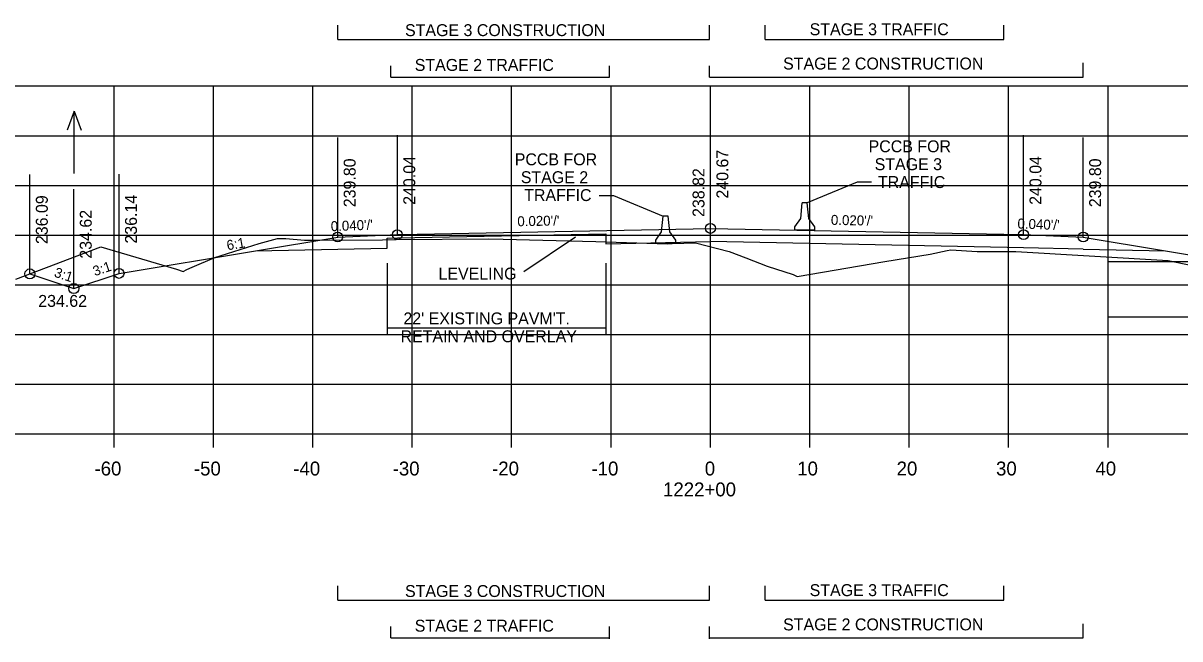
# Model space of a CAD drawing. Extents: x 1342547 to 1344156, y -1532351 to -1517216.
# Drawn here: x 1342633.7 to 1342750.1, y -1531812.4 to -1531750.4 of the extents above; entities that cross this region are included whole.
import ezdxf

# ---------------------------------------------------------------- set-up
doc = ezdxf.new("R2010")
doc.units = 0
for name, color, linetype in [('R_Alt Surface', 7, 'Continuous'), ('R_Axis', 7, 'Continuous'), ('R_Axis Annot', 7, 'Continuous'), ('R_Draft', 7, 'Continuous'), ('R_Exist Surface', 7, 'Continuous'), ('R_Fin Surface', 7, 'Continuous'), ('R_Grid', 7, 'Continuous'), ('R_MOT', 7, 'Continuous'), ('R_No Plot', 7, 'Continuous'), ('R_Water', 7, 'Continuous'), ('R_Water Annot', 7, 'Continuous'), ('R_Xsect Elev', 7, 'Continuous'), ('R_Xsect Slope', 7, 'Continuous')]:
    doc.layers.add(name, color=color, linetype=linetype)

msp = doc.modelspace()

# ---------------------------------------------------------------- linework, layer by layer
at = {"layer": 'R_Alt Surface'}
for points in [[(1342670.34, -1531773.06), (1342670.34, -1531772.08), (1342671.37, -1531772.04), (1342692.34, -1531771.62)], [(1342692.34, -1531771.62), (1342692.34, -1531772.62), (1342702.87, -1531772.41)], [(1342740.37, -1531773.16), (1342734.37, -1531773.04), (1342702.87, -1531772.41)], [(1342657.09, -1531773.33), (1342665.37, -1531773.16)], [(1342665.37, -1531773.16), (1342670.34, -1531773.06)], [(1342740.37, -1531773.16), (1342748.64, -1531773.33)]]:
    msp.add_lwpolyline(points, dxfattribs=at)
at = {"layer": 'R_Axis'}
for p, q in [((1342562.87, -1531791.75), (1342842.87, -1531791.75)), ((1342642.87, -1531793.15), (1342642.87, -1531791.75)), ((1342652.87, -1531793.15), (1342652.87, -1531791.75)), ((1342662.87, -1531793.15), (1342662.87, -1531791.75)), ((1342672.87, -1531793.15), (1342672.87, -1531791.75)), ((1342682.87, -1531793.15), (1342682.87, -1531791.75)), ((1342692.87, -1531793.15), (1342692.87, -1531791.75)), ((1342702.87, -1531793.15), (1342702.87, -1531791.75)), ((1342712.87, -1531793.15), (1342712.87, -1531791.75)), ((1342722.87, -1531793.15), (1342722.87, -1531791.75)), ((1342732.87, -1531793.15), (1342732.87, -1531791.75)), ((1342742.87, -1531793.15), (1342742.87, -1531791.75))]:
    msp.add_line(p, q, dxfattribs=at)
at = {"layer": 'R_Draft'}
for p, q in [((1342665.37, -1531752.06), (1342665.37, -1531750.63)), ((1342702.78, -1531752.06), (1342702.78, -1531750.63)), ((1342708.37, -1531752.06), (1342708.37, -1531750.63)), ((1342732.37, -1531752.06), (1342732.37, -1531750.63)), ((1342665.37, -1531752.06), (1342702.78, -1531752.06)), ((1342708.37, -1531752.06), (1342732.37, -1531752.06)), ((1342670.72, -1531755.85), (1342670.72, -1531754.71)), ((1342692.72, -1531755.85), (1342692.72, -1531754.71)), ((1342702.78, -1531755.85), (1342702.78, -1531754.71)), ((1342740.38, -1531755.85), (1342740.38, -1531754.42)), ((1342670.72, -1531755.85), (1342692.72, -1531755.85)), ((1342702.78, -1531755.85), (1342740.38, -1531755.85)), ((1342670.34, -1531774.58), (1342670.34, -1531781.78)), ((1342692.34, -1531774.58), (1342692.34, -1531781.78)), ((1342670.34, -1531781.1), (1342692.34, -1531781.1)), ((1342665.37, -1531808.5), (1342665.37, -1531807.07)), ((1342702.78, -1531808.5), (1342702.78, -1531807.07)), ((1342708.37, -1531808.5), (1342708.37, -1531807.07)), ((1342732.37, -1531808.5), (1342732.37, -1531807.07)), ((1342665.37, -1531808.5), (1342702.78, -1531808.5)), ((1342708.37, -1531808.5), (1342732.37, -1531808.5)), ((1342740.38, -1531812.3), (1342740.38, -1531810.87)), ((1342670.72, -1531812.3), (1342670.72, -1531811.15)), ((1342692.72, -1531812.39), (1342692.72, -1531811.15)), ((1342702.78, -1531812.39), (1342702.78, -1531811.15)), ((1342670.72, -1531812.3), (1342692.72, -1531812.3)), ((1342702.78, -1531812.3), (1342740.38, -1531812.3))]:
    msp.add_line(p, q, dxfattribs=at)
for points in [[(1342717.62, -1531766.43), (1342712.61, -1531768.52)], [(1342719.06, -1531766.43), (1342717.62, -1531766.43)], [(1342691.67, -1531767.76), (1342693.11, -1531767.76)], [(1342693.11, -1531767.76), (1342698.11, -1531769.84)]]:
    msp.add_lwpolyline(points, dxfattribs=at)
at = {"layer": 'R_Exist Surface'}
msp.add_lwpolyline([(1342632.99, -1531776.2), (1342641.53, -1531772.95), (1342649.15, -1531775.2), (1342649.81, -1531775.41), (1342650.19, -1531775.21), (1342650.72, -1531774.99), (1342653.01, -1531774), (1342657.46, -1531772.61), (1342659.32, -1531772.09), (1342660.16, -1531772.11), (1342662.04, -1531772.25), (1342662.46, -1531772.28), (1342662.94, -1531772.28), (1342669.89, -1531772.22), (1342671.25, -1531772.21), (1342680.55, -1531772.13), (1342682.03, -1531772.17), (1342691.33, -1531772.41), (1342697.52, -1531772.61), (1342698.53, -1531772.64), (1342699.01, -1531772.61), (1342701.35, -1531772.54), (1342704.75, -1531773.41), (1342706.44, -1531774.03), (1342708.57, -1531774.89), (1342711.19, -1531775.72), (1342711.61, -1531775.93), (1342720.4, -1531774.42), (1342724.98, -1531773.69), (1342726.67, -1531773.29), (1342727.04, -1531773.25), (1342729.69, -1531773.42), (1342732.83, -1531773.41), (1342733.58, -1531773.4), (1342748.93, -1531774.32), (1342769.53, -1531778.6)], dxfattribs=at)
at = {"layer": 'R_Fin Surface'}
msp.add_lwpolyline([(1342634.4, -1531775.66), (1342638.82, -1531777.13), (1342643.37, -1531775.61), (1342657.09, -1531773.33), (1342665.37, -1531771.95), (1342671.37, -1531771.71), (1342673.37, -1531771.67), (1342702.87, -1531771.08), (1342732.37, -1531771.67), (1342734.37, -1531771.71), (1342740.37, -1531771.95), (1342748.64, -1531773.33), (1342762.37, -1531775.61), (1342771.81, -1531778.76)], dxfattribs=at)
at = {"layer": 'R_Grid'}
for p, q in [((1342562.87, -1531756.75), (1342842.87, -1531756.75)), ((1342642.87, -1531791.75), (1342642.87, -1531756.75)), ((1342652.87, -1531791.75), (1342652.87, -1531756.75)), ((1342662.87, -1531791.75), (1342662.87, -1531756.75)), ((1342672.87, -1531791.75), (1342672.87, -1531756.75)), ((1342682.87, -1531791.75), (1342682.87, -1531756.75)), ((1342692.87, -1531791.75), (1342692.87, -1531756.75)), ((1342702.87, -1531791.75), (1342702.87, -1531756.75)), ((1342712.87, -1531791.75), (1342712.87, -1531756.75)), ((1342722.87, -1531791.75), (1342722.87, -1531756.75)), ((1342732.87, -1531791.75), (1342732.87, -1531756.75)), ((1342742.87, -1531791.75), (1342742.87, -1531756.75)), ((1342562.87, -1531761.75), (1342842.87, -1531761.75)), ((1342562.87, -1531766.75), (1342842.87, -1531766.75)), ((1342562.87, -1531771.75), (1342842.87, -1531771.75)), ((1342562.87, -1531776.75), (1342842.87, -1531776.75)), ((1342562.87, -1531781.75), (1342842.87, -1531781.75)), ((1342562.87, -1531786.75), (1342842.87, -1531786.75)), ((1342562.87, -1531791.75), (1342842.87, -1531791.75))]:
    msp.add_line(p, q, dxfattribs=at)
at = {"layer": 'R_MOT'}
for p, q in [((1342711.95, -1531770.1), (1342712.11, -1531768.52)), ((1342712.36, -1531768.52), (1342712.11, -1531768.52)), ((1342712.61, -1531768.52), (1342712.36, -1531768.52)), ((1342712.78, -1531770.1), (1342712.61, -1531768.52)), ((1342697.95, -1531771.43), (1342698.11, -1531769.84)), ((1342698.36, -1531769.84), (1342698.11, -1531769.84)), ((1342698.61, -1531769.84), (1342698.36, -1531769.84)), ((1342698.78, -1531771.43), (1342698.61, -1531769.84)), ((1342711.37, -1531770.93), (1342711.95, -1531770.1)), ((1342713.37, -1531770.93), (1342712.78, -1531770.1)), ((1342697.37, -1531772.26), (1342697.95, -1531771.43)), ((1342699.37, -1531772.26), (1342698.78, -1531771.43)), ((1342711.36, -1531771.27), (1342711.37, -1531770.93)), ((1342713.37, -1531771.27), (1342711.36, -1531771.27)), ((1342713.37, -1531771.27), (1342713.37, -1531770.93)), ((1342697.37, -1531772.59), (1342697.37, -1531772.26)), ((1342699.37, -1531772.59), (1342697.37, -1531772.59)), ((1342699.37, -1531772.59), (1342699.37, -1531772.26))]:
    msp.add_line(p, q, dxfattribs=at)
at = {"layer": 'R_No Plot'}
for centre in [(1342671.37, -1531771.71), (1342671.37, -1531771.71), (1342702.87, -1531771.08), (1342702.87, -1531771.08), (1342734.37, -1531771.71), (1342734.37, -1531771.71), (1342665.37, -1531771.95), (1342665.37, -1531771.95), (1342740.37, -1531771.95), (1342740.37, -1531771.95), (1342634.4, -1531775.66), (1342634.4, -1531775.66), (1342643.37, -1531775.61), (1342643.37, -1531775.61), (1342638.82, -1531777.13), (1342638.82, -1531777.13), (1342638.82, -1531777.13), (1342638.82, -1531777.13)]:
    msp.add_circle(centre, 0.5, dxfattribs=at)
at = {"layer": 'R_Water'}
for p, q in [((1342638.85, -1531759.28), (1342638.15, -1531761.21)), ((1342638.85, -1531765.57), (1342638.85, -1531759.28)), ((1342638.85, -1531759.28), (1342639.55, -1531761.21)), ((1342742.87, -1531774.4), (1342762.37, -1531774.4))]:
    msp.add_line(p, q, dxfattribs=at)
msp.add_lwpolyline([(1342742.87, -1531779.98), (1342773.33, -1531779.98)], dxfattribs=at)
at = {"layer": 'R_Xsect Elev'}
for p, q in [((1342665.37, -1531771.95), (1342665.37, -1531761.95)), ((1342671.37, -1531771.71), (1342671.37, -1531761.71)), ((1342702.87, -1531771.08), (1342702.87, -1531761.08)), ((1342734.37, -1531771.71), (1342734.37, -1531761.71)), ((1342740.37, -1531771.95), (1342740.37, -1531761.95)), ((1342702.87, -1531772.93), (1342702.87, -1531762.93)), ((1342634.4, -1531775.66), (1342634.4, -1531765.66)), ((1342643.37, -1531775.61), (1342643.37, -1531765.61)), ((1342638.82, -1531777.13), (1342638.82, -1531767.13)), ((1342689.3, -1531771.98), (1342684.1, -1531775.47))]:
    msp.add_line(p, q, dxfattribs=at)

# ---------------------------------------------------------------- texts
at = {"layer": 'R_Axis Annot'}
for s, p in [('-60', (1342640.9, -1531795.95)), ('-50', (1342650.9, -1531795.95)), ('-40', (1342660.9, -1531795.95)), ('-30', (1342670.9, -1531795.95)), ('-20', (1342680.9, -1531795.95)), ('-10', (1342690.9, -1531795.95)), ('0', (1342702.3, -1531795.95)), ('10', (1342711.6, -1531795.95)), ('20', (1342721.6, -1531795.95)), ('30', (1342731.6, -1531795.95)), ('40', (1342741.6, -1531795.95)), ('1222+00', (1342698.1, -1531798.05))]:
    msp.add_text(s, height=1.4, dxfattribs=at).set_placement(p)
at = {"layer": 'R_Draft'}
for s, p in [('STAGE 3 TRAFFIC', (1342712.85, -1531751.64)), ('STAGE 3 CONSTRUCTION', (1342672.14, -1531751.73)), ('STAGE 2 CONSTRUCTION', (1342710.18, -1531755.09)), ('STAGE 2 TRAFFIC', (1342673.12, -1531755.23)), ('PCCB FOR', (1342718.78, -1531763.42)), ('PCCB FOR', (1342683.18, -1531764.73)), ('STAGE 3', (1342719.39, -1531765.22)), ('STAGE 2', (1342683.79, -1531766.53)), ('TRAFFIC', (1342719.72, -1531767.02)), ('TRAFFIC', (1342684.13, -1531768.33)), ("22' EXISTING PAVM'T.", (1342671.98, -1531780.74)), ('RETAIN AND OVERLAY', (1342671.69, -1531782.54)), ('STAGE 3 CONSTRUCTION', (1342672.14, -1531808.18)), ('STAGE 3 TRAFFIC', (1342712.85, -1531808.09)), ('STAGE 2 TRAFFIC', (1342673.12, -1531811.67)), ('STAGE 2 CONSTRUCTION', (1342710.18, -1531811.54))]:
    msp.add_text(s, height=1.2, dxfattribs=at).set_placement(p)
at = {"layer": 'R_Water Annot'}
msp.add_text('234.62', height=1.2, dxfattribs=at).set_placement((1342635.24, -1531778.98))
msp.add_text('234.62', height=1.2, dxfattribs=at).set_placement((1342635.24, -1531778.98))
at = {"layer": 'R_Xsect Elev'}
for s, p in [('240.67', (1342704.67, -1531768.08)), ('239.80', (1342667.17, -1531768.95)), ('240.04', (1342673.17, -1531768.71)), ('240.04', (1342736.17, -1531768.71)), ('239.80', (1342742.17, -1531768.95)), ('238.82', (1342702.27, -1531769.93)), ('236.09', (1342636.2, -1531772.66)), ('236.14', (1342645.17, -1531772.61)), ('234.62', (1342640.62, -1531774.13))]:
    msp.add_text(s, height=1.2, rotation=90, dxfattribs=at).set_placement(p)
msp.add_text('LEVELING', height=1.2, dxfattribs=at).set_placement((1342675.51, -1531776.23))
at = {"layer": 'R_Xsect Slope'}
for s, rotation, p in [("0.040'/'", 2.2906, (1342664.69, -1531771.37)), ("0.020'/'", 1.1458, (1342683.45, -1531770.87)), ("0.020'/'", 358.8542, (1342714.98, -1531770.72)), ("0.040'/'", 357.7094, (1342733.74, -1531771.08)), ('6:1', 9.4623, (1342654.28, -1531773.29)), ('3:1', 18.4349, (1342640.93, -1531775.9)), ('3:1', 341.5651, (1342636.77, -1531775.92))]:
    msp.add_text(s, height=1, rotation=rotation, dxfattribs=at).set_placement(p)

doc.saveas('drawing.dxf')
